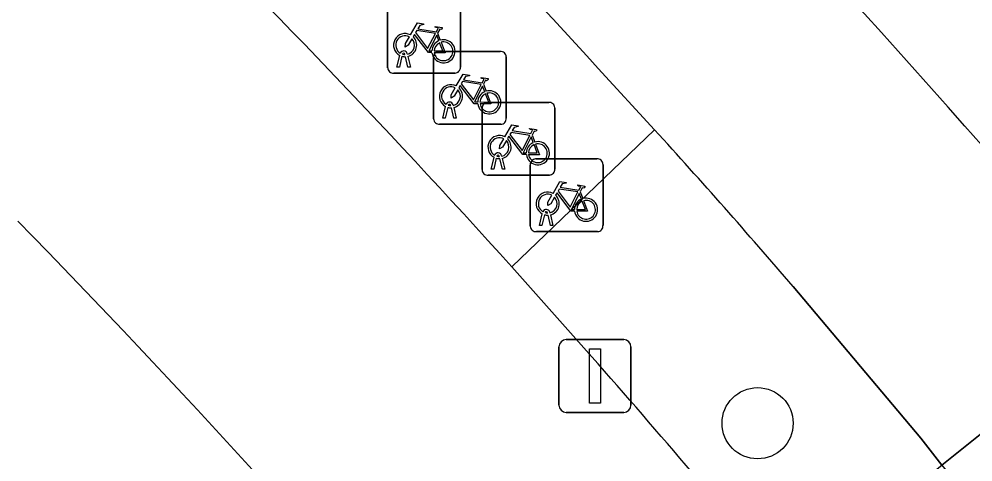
# Model space of a CAD drawing. Extents: x 161087 to 161926, y 382572 to 383873.
# Drawn here: x 161463.11 to 161476.22, y 383465.15 to 383471.24 of the extents above; entities that cross this region are included whole.
import ezdxf

# ---------------------------------------------------------------- set-up
doc = ezdxf.new("R2010")
doc.units = 0
for name, color, linetype in [('IMGEO_Boom', 7, 'Continuous'), ('IMGEO_Fietsenrek', 7, 'Continuous'), ('IMGEO_Fietspad_gesloten', 7, 'Continuous'), ('IMGEO_Groenvoorziening', 7, 'Continuous'), ('IMGEO_Lichtmast', 7, 'Continuous'), ('IMGEO_OVBaan_gesloten', 7, 'Continuous'), ('IMGEO_Rijbaan_lokaal_gesloten', 7, 'Continuous'), ('IMGEO_Rijbaan_lokaal_open', 7, 'Continuous'), ('IMGEO_Verkeerseiland_open', 7, 'Continuous'), ('IMGEO_Voetpad_open', 7, 'Continuous')]:
    doc.layers.add(name, color=color, linetype=linetype)

msp = doc.modelspace()

# ---------------------------------------------------------------- linework, layer by layer
at = {"layer": 'IMGEO_Boom'}
msp.add_circle((161473.262, 383465.683), 0.489, dxfattribs=at)
at = {"layer": 'IMGEO_Fietsenrek'}
for p, q in [((161469.179, 383471.419), (161469.179, 383470.578)), ((161469.179, 383470.578), (161469.179, 383471.419)), ((161468.179, 383470.569), (161468.179, 383471.41)), ((161468.179, 383471.41), (161468.179, 383470.569)), ((161468.866, 383471.043), (161468.902, 383470.948)), ((161468.448, 383470.761), (161468.449, 383470.754)), ((161468.884, 383470.792), (161469.725, 383470.792)), ((161469.725, 383470.792), (161468.884, 383470.792)), ((161468.306, 383470.578), (161468.345, 383470.738)), ((161468.375, 383470.726), (161468.34, 383470.578)), ((161468.417, 383470.75), (161468.416, 383470.754)), ((161468.458, 383470.578), (161468.424, 383470.72)), ((161468.456, 383470.724), (161468.491, 383470.578)), ((161468.809, 383469.867), (161468.809, 383470.708)), ((161468.809, 383470.708), (161468.809, 383469.867)), ((161469.809, 383470.717), (161469.809, 383469.876)), ((161469.809, 383469.876), (161469.809, 383470.717)), ((161468.34, 383470.578), (161468.306, 383470.578)), ((161468.491, 383470.578), (161468.458, 383470.578)), ((161469.104, 383470.494), (161468.263, 383470.494)), ((161468.263, 383470.494), (161469.104, 383470.494)), ((161469.496, 383470.341), (161469.532, 383470.246)), ((161468.936, 383469.876), (161468.975, 383470.036)), ((161469.005, 383470.024), (161468.97, 383469.876)), ((161469.047, 383470.048), (161469.046, 383470.052)), ((161469.088, 383469.876), (161469.054, 383470.018)), ((161469.078, 383470.059), (161469.079, 383470.052)), ((161469.086, 383470.022), (161469.121, 383469.876)), ((161469.476, 383469.168), (161469.476, 383470.009)), ((161469.476, 383470.009), (161469.476, 383469.168)), ((161469.551, 383470.093), (161470.392, 383470.093)), ((161470.392, 383470.093), (161469.551, 383470.093)), ((161470.476, 383470.018), (161470.476, 383469.177)), ((161470.476, 383469.177), (161470.476, 383470.018)), ((161468.97, 383469.876), (161468.936, 383469.876)), ((161469.121, 383469.876), (161469.088, 383469.876)), ((161469.734, 383469.792), (161468.893, 383469.792)), ((161468.893, 383469.792), (161469.734, 383469.792)), ((161470.163, 383469.642), (161470.199, 383469.547)), ((161469.603, 383469.177), (161469.642, 383469.337)), ((161469.672, 383469.325), (161469.637, 383469.177)), ((161469.714, 383469.349), (161469.713, 383469.353)), ((161469.755, 383469.177), (161469.721, 383469.319)), ((161469.745, 383469.36), (161469.746, 383469.353)), ((161469.753, 383469.323), (161469.788, 383469.177)), ((161470.213, 383469.316), (161471.054, 383469.316)), ((161471.054, 383469.316), (161470.213, 383469.316)), ((161470.138, 383468.391), (161470.138, 383469.232)), ((161470.138, 383469.232), (161470.138, 383468.391)), ((161471.138, 383469.241), (161471.138, 383468.4)), ((161471.138, 383468.4), (161471.138, 383469.241)), ((161470.401, 383469.093), (161469.56, 383469.093)), ((161469.56, 383469.093), (161470.401, 383469.093)), ((161469.637, 383469.177), (161469.603, 383469.177)), ((161469.788, 383469.177), (161469.755, 383469.177)), ((161470.825, 383468.865), (161470.861, 383468.77)), ((161470.265, 383468.4), (161470.304, 383468.56)), ((161470.334, 383468.548), (161470.299, 383468.4)), ((161470.376, 383468.572), (161470.375, 383468.576)), ((161470.417, 383468.4), (161470.383, 383468.542)), ((161470.407, 383468.583), (161470.408, 383468.576)), ((161470.415, 383468.546), (161470.45, 383468.4)), ((161470.299, 383468.4), (161470.265, 383468.4)), ((161470.45, 383468.4), (161470.417, 383468.4)), ((161471.063, 383468.316), (161470.222, 383468.316)), ((161470.222, 383468.316), (161471.063, 383468.316))]:
    msp.add_line(p, q, dxfattribs=at)
for points in [[(161468.492, 383471.02), (161468.587, 383471.184), (161468.673, 383471.17), (161468.675, 383471.161), (161468.619, 383471.15), (161468.592, 383471.105), (161468.848, 383471.064)], [(161468.788, 383470.776), (161468.738, 383470.776), (161468.547, 383471.027), (161468.528, 383470.995)], [(161468.835, 383471.039), (161468.578, 383471.08), (161468.561, 383471.051), (161468.728, 383470.831), (161468.835, 383471.039)], [(161468.848, 383471.064), (161468.873, 383471.113), (161468.867, 383471.117), (161468.844, 383471.121), (161468.832, 383471.128), (161468.831, 383471.131), (161468.833, 383471.136), (161468.928, 383471.121), (161468.93, 383471.111), (161468.92, 383471.098), (161468.908, 383471.092), (161468.894, 383471.098), (161468.866, 383471.043)], [(161468.513, 383470.968), (161468.461, 383470.878), (161468.421, 383470.853), (161468.422, 383470.9), (161468.477, 383470.994)], [(161468.883, 383470.941), (161468.853, 383471.018), (161468.744, 383470.8), (161468.787, 383470.8)], [(161468.817, 383470.8), (161468.937, 383470.799), (161468.893, 383470.913)], [(161468.913, 383470.92), (161468.968, 383470.775), (161468.818, 383470.775)], [(161469.122, 383470.318), (161469.217, 383470.482), (161469.303, 383470.468), (161469.305, 383470.459), (161469.249, 383470.448), (161469.222, 383470.403), (161469.478, 383470.362)], [(161469.465, 383470.337), (161469.208, 383470.378), (161469.191, 383470.349), (161469.358, 383470.129), (161469.465, 383470.337)], [(161469.478, 383470.362), (161469.503, 383470.411), (161469.497, 383470.415), (161469.474, 383470.419), (161469.462, 383470.426), (161469.461, 383470.429), (161469.463, 383470.434), (161469.558, 383470.419), (161469.56, 383470.409), (161469.55, 383470.396), (161469.538, 383470.39), (161469.524, 383470.396), (161469.496, 383470.341)], [(161469.143, 383470.266), (161469.091, 383470.176), (161469.051, 383470.151), (161469.052, 383470.198), (161469.107, 383470.292)], [(161469.418, 383470.074), (161469.368, 383470.074), (161469.177, 383470.325), (161469.158, 383470.293)], [(161469.513, 383470.239), (161469.483, 383470.316), (161469.374, 383470.098), (161469.417, 383470.098)], [(161469.447, 383470.098), (161469.567, 383470.097), (161469.523, 383470.211)], [(161469.543, 383470.218), (161469.598, 383470.073), (161469.448, 383470.073)], [(161469.789, 383469.619), (161469.884, 383469.783), (161469.97, 383469.769), (161469.972, 383469.76), (161469.916, 383469.749), (161469.889, 383469.704), (161470.145, 383469.663)], [(161470.145, 383469.663), (161470.17, 383469.712), (161470.164, 383469.716), (161470.141, 383469.72), (161470.129, 383469.727), (161470.128, 383469.73), (161470.13, 383469.735), (161470.225, 383469.72), (161470.227, 383469.71), (161470.217, 383469.697), (161470.205, 383469.691), (161470.191, 383469.697), (161470.163, 383469.642)], [(161469.81, 383469.567), (161469.758, 383469.477), (161469.718, 383469.452), (161469.719, 383469.499), (161469.774, 383469.593)], [(161470.085, 383469.375), (161470.035, 383469.375), (161469.844, 383469.626), (161469.825, 383469.594)], [(161470.132, 383469.638), (161469.875, 383469.679), (161469.858, 383469.65), (161470.025, 383469.43), (161470.132, 383469.638)], [(161470.18, 383469.54), (161470.15, 383469.617), (161470.041, 383469.399), (161470.084, 383469.399)], [(161470.114, 383469.399), (161470.234, 383469.398), (161470.19, 383469.512)], [(161470.21, 383469.519), (161470.265, 383469.374), (161470.115, 383469.374)], [(161470.451, 383468.842), (161470.546, 383469.006), (161470.632, 383468.992), (161470.634, 383468.983), (161470.578, 383468.972), (161470.551, 383468.927), (161470.807, 383468.886)], [(161470.807, 383468.886), (161470.832, 383468.935), (161470.826, 383468.939), (161470.803, 383468.943), (161470.791, 383468.95), (161470.79, 383468.953), (161470.792, 383468.958), (161470.887, 383468.943), (161470.889, 383468.933), (161470.879, 383468.92), (161470.867, 383468.914), (161470.853, 383468.92), (161470.825, 383468.865)], [(161470.472, 383468.79), (161470.42, 383468.7), (161470.38, 383468.675), (161470.381, 383468.722), (161470.436, 383468.816)], [(161470.747, 383468.598), (161470.697, 383468.598), (161470.506, 383468.849), (161470.487, 383468.817)], [(161470.794, 383468.861), (161470.537, 383468.902), (161470.52, 383468.873), (161470.687, 383468.653), (161470.794, 383468.861)], [(161470.842, 383468.763), (161470.812, 383468.84), (161470.703, 383468.622), (161470.746, 383468.622)], [(161470.776, 383468.622), (161470.896, 383468.621), (161470.852, 383468.735)], [(161470.872, 383468.742), (161470.927, 383468.597), (161470.777, 383468.597)]]:
    msp.add_lwpolyline(points, dxfattribs=at)
for centre, radius, start, end in [((161468.419, 383470.879), 0.159, 62.6766, 242.1369), ((161468.419, 383470.879), 0.129, 63.3192, 238.903), ((161468.419, 383470.879), 0.129, 283.6043, 43.4302), ((161468.419, 383470.879), 0.159, 283.5766, 46.6042), ((161468.946, 383470.795), 0.159, 113.3408, 178.3217), ((161468.946, 383470.795), 0.159, 187.0065, 105.7708), ((161468.946, 383470.795), 0.129, 113.923, 177.9556), ((161468.946, 383470.795), 0.129, 188.6715, 104.5883), ((161468.399, 383470.75), 0.0499, 12.8025, 158.6934), ((161468.399, 383470.75), 0.0174, 12.8025, 163.4502), ((161468.887, 383470.714), 0.0779, 92.4484, 184.2845), ((161468.887, 383470.714), 0.0779, 92.4484, 184.2845), ((161469.731, 383470.714), 0.0779, 2.4484, 94.2845), ((161469.731, 383470.714), 0.0779, 2.4484, 94.2845), ((161468.419, 383470.879), 0.159, 253.9967, 271.7867), ((161468.419, 383470.879), 0.129, 253.415, 269.0204), ((161468.257, 383470.572), 0.0779, 182.4484, 274.2845), ((161468.257, 383470.572), 0.0779, 182.4484, 274.2845), ((161469.101, 383470.572), 0.0779, 272.4484, 4.2845), ((161469.101, 383470.572), 0.0779, 272.4484, 4.2845), ((161469.049, 383470.177), 0.159, 62.6766, 242.1369), ((161469.049, 383470.177), 0.129, 63.3192, 238.903), ((161469.049, 383470.177), 0.129, 283.6043, 43.4302), ((161469.049, 383470.177), 0.159, 283.5766, 46.6042), ((161469.576, 383470.093), 0.159, 113.3408, 178.3217), ((161469.576, 383470.093), 0.159, 187.0065, 105.7708), ((161469.576, 383470.093), 0.129, 113.923, 177.9556), ((161469.576, 383470.093), 0.129, 188.6715, 104.5883), ((161469.029, 383470.048), 0.0499, 12.8025, 158.6934), ((161469.049, 383470.177), 0.159, 253.9967, 271.7867), ((161469.029, 383470.048), 0.0174, 12.8025, 163.4502), ((161469.049, 383470.177), 0.129, 253.415, 269.0204), ((161469.554, 383470.015), 0.0779, 92.4484, 184.2845), ((161469.554, 383470.015), 0.0779, 92.4484, 184.2845), ((161470.398, 383470.015), 0.0779, 2.4484, 94.2845), ((161470.398, 383470.015), 0.0779, 2.4484, 94.2845), ((161468.887, 383469.87), 0.0779, 182.4484, 274.2845), ((161468.887, 383469.87), 0.0779, 182.4484, 274.2845), ((161469.731, 383469.87), 0.0779, 272.4484, 4.2845), ((161469.731, 383469.87), 0.0779, 272.4484, 4.2845), ((161469.716, 383469.478), 0.159, 62.6766, 242.1369), ((161469.716, 383469.478), 0.129, 63.3192, 238.903), ((161469.716, 383469.478), 0.159, 283.5766, 46.6042), ((161469.716, 383469.478), 0.129, 283.6043, 43.4302), ((161470.243, 383469.394), 0.159, 113.3408, 178.3217), ((161470.243, 383469.394), 0.159, 187.0065, 105.7708), ((161470.243, 383469.394), 0.129, 113.923, 177.9556), ((161470.243, 383469.394), 0.129, 188.6715, 104.5883), ((161469.696, 383469.349), 0.0499, 12.8025, 158.6934), ((161469.716, 383469.478), 0.159, 253.9967, 271.7867), ((161469.696, 383469.349), 0.0174, 12.8025, 163.4502), ((161469.716, 383469.478), 0.129, 253.415, 269.0204), ((161470.216, 383469.238), 0.0779, 92.4484, 184.2845), ((161470.216, 383469.238), 0.0779, 92.4484, 184.2845), ((161471.06, 383469.238), 0.0779, 2.4484, 94.2845), ((161471.06, 383469.238), 0.0779, 2.4484, 94.2845), ((161469.554, 383469.171), 0.0779, 182.4484, 274.2845), ((161469.554, 383469.171), 0.0779, 182.4484, 274.2845), ((161470.398, 383469.171), 0.0779, 272.4484, 4.2845), ((161470.398, 383469.171), 0.0779, 272.4484, 4.2845), ((161470.378, 383468.701), 0.159, 62.6766, 242.1369), ((161470.378, 383468.701), 0.129, 63.3192, 238.903), ((161470.378, 383468.701), 0.159, 283.5766, 46.6042), ((161470.378, 383468.701), 0.129, 283.6043, 43.4302), ((161470.905, 383468.617), 0.159, 113.3408, 178.3217), ((161470.905, 383468.617), 0.159, 187.0065, 105.7708), ((161470.905, 383468.617), 0.129, 113.923, 177.9556), ((161470.905, 383468.617), 0.129, 188.6715, 104.5883), ((161470.358, 383468.572), 0.0499, 12.8025, 158.6934), ((161470.378, 383468.701), 0.159, 253.9967, 271.7867), ((161470.358, 383468.572), 0.0174, 12.8025, 163.4502), ((161470.378, 383468.701), 0.129, 253.415, 269.0204), ((161471.06, 383468.394), 0.0779, 272.4484, 4.2845), ((161471.06, 383468.394), 0.0779, 272.4484, 4.2845), ((161470.216, 383468.394), 0.0779, 182.4484, 274.2845), ((161470.216, 383468.394), 0.0779, 182.4484, 274.2845)]:
    msp.add_arc(centre, radius, start, end, dxfattribs=at)
at = {"layer": 'IMGEO_Fietspad_gesloten'}
msp.add_lwpolyline([(161470.986, 383466.597), (161469.886, 383467.832)], dxfattribs=at)
for centre, radius, start, end in [((161374.976, 383382.222), 127.816, 42.05083, 49.10797), ((161369.136, 383376.567), 131.427, 36.03723, 44.36355), ((161340.317, 383352.147), 173.705, 39.82322, 41.21433)]:
    msp.add_arc(centre, radius, start, end, dxfattribs=at)
at = {"layer": 'IMGEO_Groenvoorziening'}
for points in [[(161471.846, 383469.717), (161469.886, 383467.832), (161470.986, 383466.597)], [(161473.726, 383463.391), (161475.651, 383464.922), (161475.616, 383464.966), (161475.795, 383465.109), (161475.503, 383465.477), (161473.749, 383467.562)]]:
    msp.add_lwpolyline(points, dxfattribs=at)
for centre, radius, start, end in [((161400.826, 383405.084), 96.028, 40.5888, 42.30424), ((161340.317, 383352.147), 173.705, 39.82322, 41.21433)]:
    msp.add_arc(centre, radius, start, end, dxfattribs=at)
at = {"layer": 'IMGEO_Lichtmast'}
for p, q in [((161470.632, 383466.832), (161471.422, 383466.832)), ((161471.422, 383466.832), (161470.632, 383466.832)), ((161470.532, 383465.932), (161470.532, 383466.732)), ((161470.532, 383466.732), (161470.532, 383465.932)), ((161471.522, 383466.732), (161471.522, 383465.932)), ((161471.522, 383465.932), (161471.522, 383466.732)), ((161471.422, 383465.832), (161470.632, 383465.832)), ((161470.632, 383465.832), (161471.422, 383465.832))]:
    msp.add_line(p, q, dxfattribs=at)
msp.add_lwpolyline([(161470.952, 383466.707), (161471.102, 383466.707), (161471.102, 383465.957), (161470.952, 383465.957), (161470.952, 383466.707)], dxfattribs=at)
for centre, start, end in [((161470.632, 383466.732), 90, 180), ((161470.632, 383466.732), 90, 180), ((161471.422, 383466.732), 0, 90), ((161471.422, 383466.732), 360, 90), ((161470.632, 383465.932), 180, 270), ((161470.632, 383465.932), 180, 270), ((161471.422, 383465.932), 270, 0), ((161471.422, 383465.932), 270, 0)]:
    msp.add_arc(centre, 0.1, start, end, dxfattribs=at)
at = {"layer": 'IMGEO_OVBaan_gesloten'}
for points in [[(161471.073, 383470.56), (161471.846, 383469.717)], [(161473.749, 383467.562), (161475.503, 383465.477), (161475.795, 383465.109), (161478.36, 383467.158)]]:
    msp.add_lwpolyline(points, dxfattribs=at)
for centre, radius, start, end in [((161363.133, 383370.117), 150.646, 40.10315, 48.48784), ((161378.285, 383385.84), 125.647, 42.39751, 49.14271), ((161400.826, 383405.084), 96.028, 40.5888, 42.30424)]:
    msp.add_arc(centre, radius, start, end, dxfattribs=at)
at = {"layer": 'IMGEO_Rijbaan_lokaal_gesloten'}
msp.add_arc((161363.133, 383370.117), 150.646, 40.10315, 48.48784, dxfattribs=at)
at = {"layer": 'IMGEO_Rijbaan_lokaal_open'}
msp.add_lwpolyline([(161480.695, 383469.039), (161480.528, 383468.891), (161478.36, 383467.158), (161475.795, 383465.109), (161479.245, 383460.82), (161481.833, 383462.792), (161484.239, 383464.624)], close=True, dxfattribs=at)
at = {"layer": 'IMGEO_Verkeerseiland_open'}
msp.add_lwpolyline([(161469.886, 383467.832), (161471.846, 383469.717), (161471.073, 383470.56)], dxfattribs=at)
for centre, radius, start, end in [((161378.285, 383385.84), 125.647, 42.39751, 49.14271), ((161374.976, 383382.222), 127.816, 42.05083, 49.10797)]:
    msp.add_arc(centre, radius, start, end, dxfattribs=at)
at = {"layer": 'IMGEO_Voetpad_open'}
msp.add_arc((161369.136, 383376.567), 131.427, 36.03723, 44.36355, dxfattribs=at)

doc.saveas('drawing.dxf')
